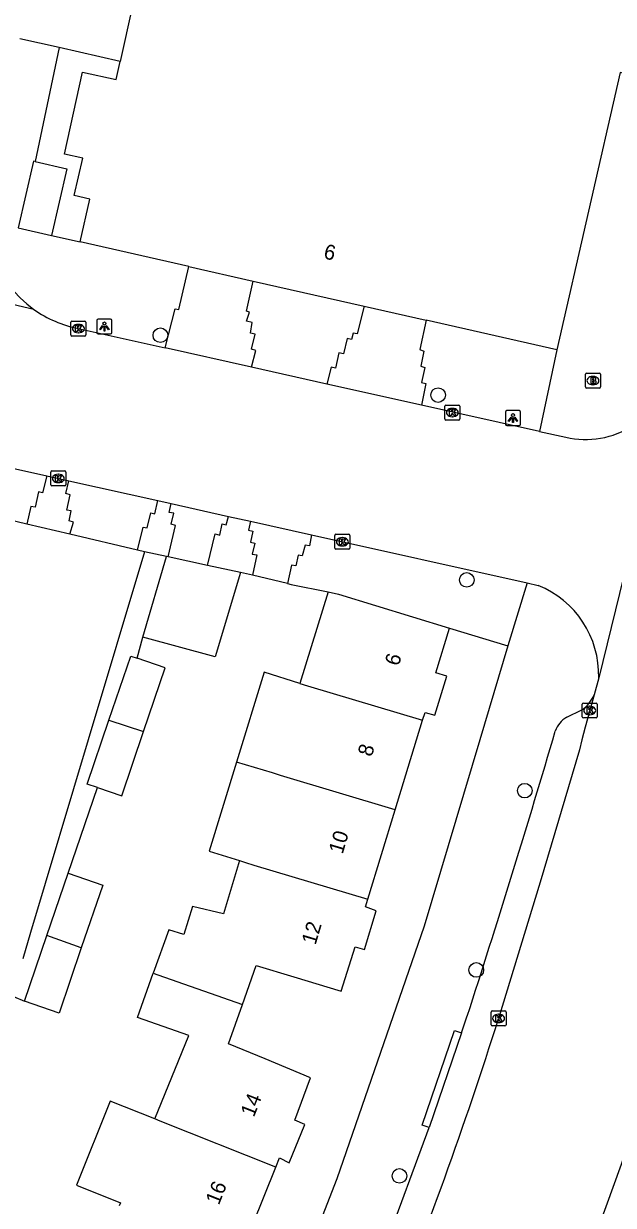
# Model space of a CAD drawing. Extents: x 161771 to 163125, y 382479 to 383177.
# Drawn here: x 162448.8 to 162488.2, y 382718.9 to 382797.9 of the extents above; entities that cross this region are included whole.
import ezdxf

# ---------------------------------------------------------------- set-up
doc = ezdxf.new("R2010")
doc.units = 0
for name, color, linetype in [('IMGEO_Boom', 7, 'Continuous'), ('IMGEO_Brandkraan', 7, 'Continuous'), ('IMGEO_Kolk', 7, 'Continuous'), ('IMGEO_Lichtpunt', 7, 'Continuous'), ('IMGEO_Pand', 7, 'Continuous'), ('IMGEO_Pand_nummerreeks', 7, 'Continuous'), ('IMGEO_Rijbaan_lokaal_open', 7, 'Continuous'), ('IMGEO_Voetpad_open', 7, 'Continuous')]:
    doc.layers.add(name, color=color, linetype=linetype)

msp = doc.modelspace()

# ---------------------------------------------------------------- linework, layer by layer
at = {"layer": 'IMGEO_Boom'}
for centre in [(162457.91, 382777.051), (162476.489, 382773.042), (162478.41, 382760.695), (162482.288, 382746.603), (162479.042, 382734.616), (162473.901, 382720.852)]:
    msp.add_circle(centre, 0.489, dxfattribs=at)
at = {"layer": 'IMGEO_Brandkraan'}
for p, q in [((162486.348, 382773.588), (162486.348, 382774.44)), ((162486.423, 382774.514), (162487.275, 382774.514)), ((162486.859, 382773.734), (162486.834, 382773.734)), ((162486.836, 382774.294), (162486.861, 382774.294)), ((162487.349, 382774.44), (162487.349, 382773.588)), ((162487.275, 382773.514), (162486.423, 382773.514))]:
    msp.add_line(p, q, dxfattribs=at)
for points in [[(162486.348, 382773.588), (162486.348, 382774.44)], [(162486.423, 382774.514), (162487.275, 382774.514)], [(162486.696, 382774.214), (162486.696, 382773.814), (162486.909, 382773.814)], [(162486.927, 382774.214), (162486.696, 382774.214)], [(162486.875, 382774.133), (162486.821, 382774.133), (162486.821, 382774.057)], [(162486.821, 382774.057), (162486.874, 382774.057)], [(162486.883, 382773.981), (162486.821, 382773.981), (162486.821, 382773.9)], [(162486.821, 382773.9), (162486.883, 382773.9)], [(162487.349, 382774.44), (162487.349, 382773.588)], [(162487.275, 382773.514), (162486.423, 382773.514)]]:
    msp.add_lwpolyline(points, dxfattribs=at)
for centre, radius, start, end in [((162486.425, 382774.438), 0.0765, 91.55205, 178.44795), ((162486.425, 382774.438), 0.0765, 91.55205, 178.44795), ((162486.876, 382774.095), 0.0379, 267.82845, 90.93552), ((162486.884, 382773.94), 0.0404, 269.87594, 90.50774), ((162486.915, 382774.065), 0.251, 268.66757, 293.53466), ((162486.931, 382774.069), 0.145, 59.4692, 91.53667), ((162486.956, 382774.116), 0.0922, 285.51372, 58.15012), ((162486.961, 382773.924), 0.105, 301.31148, 78.98903), ((162487.273, 382774.438), 0.0765, 1.55205, 88.44795), ((162487.273, 382774.438), 0.0765, 1.55205, 88.44795), ((162486.425, 382773.59), 0.0765, 181.55205, 268.44795), ((162486.425, 382773.59), 0.0765, 181.55205, 268.44795), ((162487.273, 382773.59), 0.0765, 271.55205, 358.44795), ((162487.273, 382773.59), 0.0765, 271.55205, 358.44795)]:
    msp.add_arc(centre, radius, start, end, dxfattribs=at)
for centre, major_axis, ratio, start_param, end_param in [((162486.835, 382774.014), (-0.387, 0.002), 0.722429, 4.712389, 7.853982), ((162486.86, 382774.014), (-0.39, 0.002), 0.717154, 1.570796, 4.712389)]:
    msp.add_ellipse(centre, major_axis=major_axis, ratio=ratio, start_param=start_param, end_param=end_param, dxfattribs=at)
at = {"layer": 'IMGEO_Kolk'}
for p, q in [((162451.922, 382777.067), (162451.922, 382777.919)), ((162451.997, 382777.993), (162452.849, 382777.993)), ((162452.41, 382777.773), (162452.435, 382777.773)), ((162452.923, 382777.919), (162452.923, 382777.067)), ((162452.849, 382776.993), (162451.997, 382776.993)), ((162452.433, 382777.213), (162452.408, 382777.213)), ((162476.94, 382771.452), (162476.94, 382772.304)), ((162477.015, 382772.378), (162477.867, 382772.378)), ((162477.428, 382772.158), (162477.453, 382772.158)), ((162477.941, 382772.304), (162477.941, 382771.452)), ((162477.867, 382771.378), (162477.015, 382771.378)), ((162477.451, 382771.598), (162477.426, 382771.598)), ((162450.583, 382767.048), (162450.583, 382767.9)), ((162450.658, 382767.974), (162451.51, 382767.974)), ((162451.071, 382767.754), (162451.096, 382767.754)), ((162451.584, 382767.9), (162451.584, 382767.048)), ((162451.51, 382766.974), (162450.658, 382766.974)), ((162451.094, 382767.194), (162451.069, 382767.194)), ((162469.583, 382762.815), (162469.583, 382763.667)), ((162469.658, 382763.741), (162470.51, 382763.741)), ((162470.071, 382763.521), (162470.096, 382763.521)), ((162470.584, 382763.667), (162470.584, 382762.815)), ((162470.51, 382762.741), (162469.658, 382762.741)), ((162470.094, 382762.961), (162470.069, 382762.961)), ((162486.207, 382752.461), (162487.059, 382752.461)), ((162486.132, 382751.535), (162486.132, 382752.387)), ((162486.643, 382751.681), (162486.618, 382751.681)), ((162486.62, 382752.241), (162486.645, 382752.241)), ((162487.133, 382752.387), (162487.133, 382751.535)), ((162487.059, 382751.461), (162486.207, 382751.461)), ((162480.109, 382731.877), (162480.961, 382731.877)), ((162480.034, 382730.951), (162480.034, 382731.803)), ((162480.545, 382731.097), (162480.52, 382731.097)), ((162480.522, 382731.657), (162480.547, 382731.657)), ((162481.035, 382731.803), (162481.035, 382730.951)), ((162480.961, 382730.877), (162480.109, 382730.877))]:
    msp.add_line(p, q, dxfattribs=at)
for points in [[(162451.922, 382777.067), (162451.922, 382777.919)], [(162451.997, 382777.993), (162452.849, 382777.993)], [(162452.243, 382777.693), (162452.366, 382777.693), (162452.366, 382777.542), (162452.496, 382777.693), (162452.66, 382777.693), (162452.514, 382777.542), (162452.667, 382777.293), (162452.515, 382777.293), (162452.43, 382777.457), (162452.366, 382777.39), (162452.366, 382777.293), (162452.243, 382777.293), (162452.243, 382777.693)], [(162452.923, 382777.919), (162452.923, 382777.067)], [(162452.849, 382776.993), (162451.997, 382776.993)], [(162476.94, 382771.452), (162476.94, 382772.304)], [(162477.015, 382772.378), (162477.867, 382772.378)], [(162477.941, 382772.304), (162477.941, 382771.452)], [(162477.867, 382771.378), (162477.015, 382771.378)], [(162477.261, 382772.078), (162477.384, 382772.078), (162477.384, 382771.927), (162477.514, 382772.078), (162477.678, 382772.078), (162477.532, 382771.927), (162477.685, 382771.678), (162477.533, 382771.678), (162477.448, 382771.842), (162477.384, 382771.775), (162477.384, 382771.678), (162477.261, 382771.678), (162477.261, 382772.078)], [(162450.583, 382767.048), (162450.583, 382767.9)], [(162450.658, 382767.974), (162451.51, 382767.974)], [(162450.904, 382767.674), (162451.027, 382767.674), (162451.027, 382767.523), (162451.157, 382767.674), (162451.321, 382767.674), (162451.175, 382767.523), (162451.328, 382767.274), (162451.176, 382767.274), (162451.091, 382767.438), (162451.027, 382767.371), (162451.027, 382767.274), (162450.904, 382767.274), (162450.904, 382767.674)], [(162451.584, 382767.9), (162451.584, 382767.048)], [(162451.51, 382766.974), (162450.658, 382766.974)], [(162469.583, 382762.815), (162469.583, 382763.667)], [(162469.658, 382763.741), (162470.51, 382763.741)], [(162470.584, 382763.667), (162470.584, 382762.815)], [(162470.51, 382762.741), (162469.658, 382762.741)], [(162469.904, 382763.441), (162470.027, 382763.441), (162470.027, 382763.29), (162470.157, 382763.441), (162470.321, 382763.441), (162470.175, 382763.29), (162470.328, 382763.041), (162470.176, 382763.041), (162470.091, 382763.205), (162470.027, 382763.138), (162470.027, 382763.041), (162469.904, 382763.041), (162469.904, 382763.441)], [(162486.207, 382752.461), (162487.059, 382752.461)], [(162486.132, 382751.535), (162486.132, 382752.387)], [(162486.453, 382752.161), (162486.576, 382752.161), (162486.576, 382752.01), (162486.706, 382752.161), (162486.87, 382752.161), (162486.724, 382752.01), (162486.877, 382751.761), (162486.725, 382751.761), (162486.64, 382751.925), (162486.576, 382751.858), (162486.576, 382751.761), (162486.453, 382751.761), (162486.453, 382752.161)], [(162487.133, 382752.387), (162487.133, 382751.535)], [(162487.059, 382751.461), (162486.207, 382751.461)], [(162480.109, 382731.877), (162480.961, 382731.877)], [(162480.034, 382730.951), (162480.034, 382731.803)], [(162480.355, 382731.577), (162480.478, 382731.577), (162480.478, 382731.426), (162480.608, 382731.577), (162480.772, 382731.577), (162480.626, 382731.426), (162480.779, 382731.177), (162480.627, 382731.177), (162480.542, 382731.341), (162480.478, 382731.274), (162480.478, 382731.177), (162480.355, 382731.177), (162480.355, 382731.577)], [(162481.035, 382731.803), (162481.035, 382730.951)], [(162480.961, 382730.877), (162480.109, 382730.877)]]:
    msp.add_lwpolyline(points, dxfattribs=at)
for centre, start, end in [((162451.999, 382777.917), 91.55205, 178.44795), ((162451.999, 382777.917), 91.55205, 178.44795), ((162452.847, 382777.917), 1.55205, 88.44795), ((162452.847, 382777.917), 1.55205, 88.44795), ((162451.999, 382777.069), 181.55205, 268.44795), ((162451.999, 382777.069), 181.55205, 268.44795), ((162452.847, 382777.069), 271.55205, 358.44795), ((162452.847, 382777.069), 271.55205, 358.44795), ((162477.017, 382772.302), 91.55205, 178.44795), ((162477.017, 382772.302), 91.55205, 178.44795), ((162477.865, 382772.302), 1.55205, 88.44795), ((162477.865, 382772.302), 1.55205, 88.44795), ((162477.017, 382771.454), 181.55205, 268.44795), ((162477.017, 382771.454), 181.55205, 268.44795), ((162477.865, 382771.454), 271.55205, 358.44795), ((162477.865, 382771.454), 271.55205, 358.44795), ((162450.66, 382767.898), 91.55205, 178.44795), ((162450.66, 382767.898), 91.55205, 178.44795), ((162451.508, 382767.898), 1.55205, 88.44795), ((162451.508, 382767.898), 1.55205, 88.44795), ((162450.66, 382767.05), 181.55205, 268.44795), ((162450.66, 382767.05), 181.55205, 268.44795), ((162451.508, 382767.05), 271.55205, 358.44795), ((162451.508, 382767.05), 271.55205, 358.44795), ((162469.66, 382763.665), 91.55205, 178.44795), ((162469.66, 382763.665), 91.55205, 178.44795), ((162470.508, 382763.665), 1.55205, 88.44795), ((162470.508, 382763.665), 1.55205, 88.44795), ((162469.66, 382762.817), 181.55205, 268.44795), ((162469.66, 382762.817), 181.55205, 268.44795), ((162470.508, 382762.817), 271.55205, 358.44795), ((162470.508, 382762.817), 271.55205, 358.44795), ((162486.209, 382752.385), 91.55205, 178.44795), ((162486.209, 382752.385), 91.55205, 178.44795), ((162487.057, 382752.385), 1.55205, 88.44795), ((162487.057, 382752.385), 1.55205, 88.44795), ((162486.209, 382751.537), 181.55205, 268.44795), ((162486.209, 382751.537), 181.55205, 268.44795), ((162487.057, 382751.537), 271.55205, 358.44795), ((162487.057, 382751.537), 271.55205, 358.44795), ((162480.111, 382731.801), 91.55205, 178.44795), ((162480.111, 382731.801), 91.55205, 178.44795), ((162480.959, 382731.801), 1.55205, 88.44795), ((162480.959, 382731.801), 1.55205, 88.44795), ((162480.111, 382730.953), 181.55205, 268.44795), ((162480.111, 382730.953), 181.55205, 268.44795), ((162480.959, 382730.953), 271.55205, 358.44795), ((162480.959, 382730.953), 271.55205, 358.44795)]:
    msp.add_arc(centre, 0.0765, start, end, dxfattribs=at)
for centre, major_axis, ratio, start_param, end_param in [((162452.409, 382777.493), (-0.387, 0.002), 0.722429, 4.712389, 7.853982), ((162452.434, 382777.493), (-0.39, 0.002), 0.717154, 1.570796, 4.712389), ((162477.427, 382771.878), (-0.387, 0.002), 0.722429, 4.712389, 7.853982), ((162477.452, 382771.878), (-0.39, 0.002), 0.717154, 1.570796, 4.712389), ((162451.07, 382767.474), (-0.387, 0.002), 0.722429, 4.712389, 7.853982), ((162451.095, 382767.474), (-0.39, 0.002), 0.717154, 1.570796, 4.712389), ((162470.07, 382763.241), (-0.387, 0.002), 0.722429, 4.712389, 7.853982), ((162470.095, 382763.241), (-0.39, 0.002), 0.717154, 1.570796, 4.712389), ((162486.619, 382751.961), (-0.387, 0.002), 0.722429, 4.712389, 7.853982), ((162486.644, 382751.961), (-0.39, 0.002), 0.717154, 1.570796, 4.712389), ((162480.521, 382731.377), (-0.387, 0.002), 0.722429, 4.712389, 7.853982), ((162480.546, 382731.377), (-0.39, 0.002), 0.717154, 1.570796, 4.712389)]:
    msp.add_ellipse(centre, major_axis=major_axis, ratio=ratio, start_param=start_param, end_param=end_param, dxfattribs=at)
at = {"layer": 'IMGEO_Lichtpunt'}
for p, q in [((162453.666, 382778.036), (162453.666, 382777.229)), ((162453.666, 382778.036), (162453.666, 382777.229)), ((162454.568, 382778.131), (162453.76, 382778.131)), ((162454.568, 382778.131), (162453.76, 382778.131)), ((162454.662, 382777.229), (162454.662, 382778.036)), ((162454.662, 382777.229), (162454.662, 382778.036)), ((162453.76, 382777.135), (162454.568, 382777.135)), ((162453.76, 382777.135), (162454.568, 382777.135)), ((162480.999, 382771.912), (162480.999, 382771.105)), ((162480.999, 382771.912), (162480.999, 382771.105)), ((162481.901, 382772.007), (162481.093, 382772.007)), ((162481.901, 382772.007), (162481.093, 382772.007)), ((162481.995, 382771.105), (162481.995, 382771.912)), ((162481.995, 382771.105), (162481.995, 382771.912)), ((162481.093, 382771.011), (162481.901, 382771.011)), ((162481.093, 382771.011), (162481.901, 382771.011))]:
    msp.add_line(p, q, dxfattribs=at)
for points in [[(162454.04, 382777.7), (162454.079, 382777.672), (162453.891, 382777.41), (162453.853, 382777.437), (162454.04, 382777.7)], [(162454.252, 382777.672), (162454.29, 382777.699), (162454.477, 382777.437), (162454.438, 382777.409), (162454.252, 382777.672)], [(162454.142, 382777.652), (162454.189, 382777.652), (162454.189, 382777.33), (162454.142, 382777.33), (162454.142, 382777.652)], [(162481.373, 382771.576), (162481.412, 382771.548), (162481.224, 382771.286), (162481.186, 382771.313), (162481.373, 382771.576)], [(162481.475, 382771.528), (162481.522, 382771.528), (162481.522, 382771.206), (162481.475, 382771.206), (162481.475, 382771.528)], [(162481.585, 382771.548), (162481.623, 382771.575), (162481.81, 382771.313), (162481.771, 382771.285), (162481.585, 382771.548)]]:
    msp.add_lwpolyline(points, dxfattribs=at)
for centre in [(162454.165, 382777.834), (162481.498, 382771.71)]:
    msp.add_circle(centre, 0.0994, dxfattribs=at)
for centre, start, end in [((162453.76, 382778.036), 90, 180), ((162453.76, 382778.036), 90, 180), ((162454.568, 382778.036), 0, 90), ((162454.568, 382778.036), 0, 90), ((162453.76, 382777.229), 180, 270), ((162453.76, 382777.229), 180, 270), ((162454.568, 382777.229), 270, 0), ((162454.568, 382777.229), 270, 360), ((162481.093, 382771.912), 90, 180), ((162481.093, 382771.912), 90, 180), ((162481.901, 382771.912), 0, 90), ((162481.901, 382771.912), 0, 90), ((162481.093, 382771.105), 180, 270), ((162481.093, 382771.105), 180, 270), ((162481.901, 382771.105), 270, 0), ((162481.901, 382771.105), 270, 360)]:
    msp.add_arc(centre, 0.0946, start, end, dxfattribs=at)
at = {"layer": 'IMGEO_Pand'}
for points in [[(162461.08, 382821.814), (162455.231, 382795.352)], [(162451.134, 382796.279), (162448.511, 382796.872)], [(162489.299, 382797.38), (162490.06, 382797.207), (162489.427, 382794.428), (162488.665, 382794.601), (162484.441, 382776.066)], [(162455.231, 382795.352), (162451.134, 382796.279)], [(162452.546, 382783.282), (162453.192, 382786.141), (162452.148, 382786.378), (162452.718, 382788.893), (162451.506, 382789.16), (162452.711, 382794.629), (162454.955, 382794.134), (162455.231, 382795.352)], [(162449.535, 382788.653), (162449.416, 382788.68), (162448.407, 382784.218), (162450.637, 382783.714)], [(162449.535, 382788.653), (162451.646, 382788.176), (162450.637, 382783.714)], [(162459.808, 382781.639), (162452.546, 382783.282)], [(162459.808, 382781.639), (162464.109, 382780.666)], [(162464.109, 382780.666), (162471.546, 382778.983)], [(162471.546, 382778.983), (162475.689, 382778.046)], [(162484.441, 382776.066), (162475.689, 382778.046)], [(162448.975, 382764.422), (162444.87, 382765.387)], [(162451.848, 382763.747), (162448.975, 382764.422)], [(162456.386, 382762.681), (162451.848, 382763.747)], [(162456.838, 382762.564), (162456.386, 382762.681)], [(162456.838, 382762.564), (162453.079, 382750), (162449.225, 382737.119), (162448.701, 382735.368)], [(162456.729, 382756.869), (162458.311, 382762.257)], [(162458.428, 382762.232), (162458.311, 382762.257)], [(162461.066, 382761.663), (162458.428, 382762.232)], [(162463.261, 382761.189), (162461.585, 382755.552), (162456.729, 382756.869)], [(162463.261, 382761.189), (162461.066, 382761.663)], [(162469.137, 382759.883), (162467.235, 382753.772)], [(162469.137, 382759.883), (162469.837, 382759.738), (162477.252, 382757.462)], [(162475.456, 382751.311), (162475.618, 382751.838), (162476.261, 382751.641), (162477.065, 382754.262), (162476.339, 382754.485), (162477.252, 382757.462)], [(162454.472, 382751.31), (162455.936, 382755.601), (162456.347, 382755.461)], [(162456.792, 382750.565), (162458.242, 382754.815), (162456.347, 382755.461)], [(162467.235, 382753.772), (162464.853, 382754.514), (162463.013, 382748.515)], [(162467.235, 382753.772), (162467.747, 382753.613), (162475.456, 382751.311)], [(162453.696, 382746.807), (162453.015, 382747.039), (162454.472, 382751.31)], [(162454.472, 382751.31), (162456.792, 382750.565)], [(162473.621, 382745.33), (162475.054, 382750), (162475.456, 382751.311)], [(162453.696, 382746.807), (162455.321, 382746.253), (162456.792, 382750.565)], [(162463.013, 382748.515), (162461.183, 382742.549), (162463.196, 382741.932)], [(162473.621, 382745.33), (162465.957, 382747.619), (162465.408, 382747.796), (162463.013, 382748.515)], [(162471.786, 382739.351), (162473.621, 382745.33)], [(162463.196, 382741.932), (162462.124, 382738.371), (162460.053, 382738.865), (162459.476, 382736.985), (162458.468, 382737.308), (162457.435, 382734.411)], [(162463.196, 382741.932), (162463.605, 382741.806), (162464.167, 382741.626), (162471.786, 382739.351)], [(162450.322, 382736.912), (162451.744, 382741.081)], [(162451.744, 382741.081), (162454.05, 382740.295), (162452.619, 382736.101)], [(162463.4, 382732.298), (162464.324, 382734.92), (162466.838, 382734.158), (162470.007, 382733.198), (162470.93, 382736.165), (162471.556, 382735.979), (162472.339, 382738.57), (162471.626, 382738.828), (162471.786, 382739.351)], [(162448.823, 382732.519), (162450.322, 382736.912)], [(162452.619, 382736.101), (162450.322, 382736.912)], [(162452.619, 382736.101), (162451.129, 382731.733), (162448.823, 382732.519)], [(162457.536, 382724.661), (162459.821, 382730.243), (162456.373, 382731.43), (162457.435, 382734.411)], [(162457.435, 382734.411), (162457.731, 382734.298), (162463.4, 382732.298)], [(162465.631, 382721.422), (162465.883, 382722.049), (162466.515, 382721.733), (162467.567, 382724.277), (162466.895, 382724.575), (162467.945, 382727.409), (162464.914, 382728.665), (162462.475, 382729.676), (162463.4, 382732.298)], [(162457.536, 382724.661), (162454.546, 382725.853), (162452.301, 382720.22), (162455.238, 382719.049), (162455.16, 382718.857)], [(162465.631, 382721.422), (162457.901, 382724.503), (162457.536, 382724.661)], [(162463.297, 382715.607), (162465.631, 382721.422)]]:
    msp.add_lwpolyline(points, dxfattribs=at)
at = {"layer": 'IMGEO_Rijbaan_lokaal_open'}
for points in [[(162451.23, 382642.792), (162451.763, 382643.729), (162454.89, 382648.901), (162458.673, 382655.168), (162463.316, 382663.492), (162468.158, 382672.932), (162472.466, 382682.195), (162476.717, 382691.181), (162479.897, 382698.492), (162483.52, 382707.553), (162487.266, 382717.521), (162488.748, 382721.634), (162492.079, 382731.423), (162493.813, 382737.211), (162496.008, 382745.127), (162496.887, 382748.736), (162497.178, 382750), (162498.277, 382754.772), (162500, 382762.664), (162500.442, 382764.689), (162505.086, 382785.036), (162509.154, 382801.926), (162511.28, 382810.646)], [(162449.451, 382778.771), (162439.36, 382781.13)], [(162452.419, 382777.493), (162458.242, 382776.195)], [(162464.007, 382774.911), (162458.242, 382776.195)], [(162469.052, 382773.786), (162464.007, 382774.911)], [(162492.168, 382774.731), (162491.965, 382773.425), (162487.236, 382754.153)], [(162475.373, 382772.378), (162469.052, 382773.786)], [(162483.267, 382770.618), (162475.373, 382772.378)], [(162483.267, 382770.618), (162485.023, 382770.227)], [(162444.998, 382768.824), (162445.302, 382768.763), (162450.304, 382767.649)], [(162450.304, 382767.649), (162451.785, 382767.319)], [(162451.785, 382767.319), (162457.738, 382765.992)], [(162457.738, 382765.992), (162458.638, 382765.792)], [(162458.638, 382765.792), (162462.47, 382764.938)], [(162462.47, 382764.938), (162463.94, 382764.611)], [(162463.94, 382764.611), (162468.025, 382763.698)], [(162468.025, 382763.698), (162482.438, 382760.49)], [(162482.438, 382760.49), (162483.186, 382760.323)], [(162487.236, 382754.153), (162486.921, 382753.008)], [(162486.921, 382753.008), (162486.326, 382750.841), (162486.109, 382750), (162485.939, 382749.34), (162483.311, 382740.485), (162480.535, 382731.373)]]:
    msp.add_lwpolyline(points, dxfattribs=at)
for centre, radius, start, end in [((162454.076, 382785.187), 7.909, 166.30103, 234.21146), ((162454.06, 382785.39), 8.066, 235.14872, 258.25854), ((162486.346, 382776.047), 5.969, 257.19366, 347.25861), ((162480.761, 382754.317), 6.477, 358.54784, 68.0141), ((162201.86, 382819.645), 292.321, 338.01493, 342.42413)]:
    msp.add_arc(centre, radius, start, end, dxfattribs=at)
at = {"layer": 'IMGEO_Voetpad_open'}
for points in [[(162451.134, 382796.279), (162449.535, 382788.653)], [(162450.637, 382783.714), (162452.546, 382783.282)], [(162458.242, 382776.195), (162458.891, 382778.819), (162459.156, 382778.766), (162459.808, 382781.639)], [(162464.007, 382774.911), (162464.295, 382776.036), (162464.001, 382776.116), (162464.243, 382777.125), (162463.942, 382777.195), (162464.058, 382777.888), (162463.67, 382777.981), (162463.862, 382778.6), (162463.668, 382778.649), (162464.109, 382780.666)], [(162471.546, 382778.983), (162471.076, 382777.137), (162470.796, 382777.193), (162470.691, 382776.771), (162470.407, 382776.829), (162470.156, 382775.812), (162469.858, 382775.876), (162469.622, 382774.849), (162469.334, 382774.913), (162469.052, 382773.786)], [(162475.689, 382778.046), (162475.265, 382776.083), (162475.537, 382775.992), (162475.326, 382774.969), (162475.603, 382774.898), (162475.373, 382773.897), (162475.679, 382773.831), (162475.373, 382772.378)], [(162484.441, 382776.066), (162483.267, 382770.618)], [(162450.304, 382767.649), (162450.014, 382766.516), (162449.748, 382766.582), (162449.529, 382765.553), (162449.247, 382765.601), (162448.975, 382764.422)], [(162451.848, 382763.747), (162452.094, 382764.549), (162451.804, 382764.636), (162451.942, 382765.311), (162451.65, 382765.362), (162451.872, 382766.386), (162451.575, 382766.467), (162451.785, 382767.319)], [(162456.386, 382762.681), (162456.754, 382764.224), (162457.033, 382764.165), (162457.263, 382765.183), (162457.549, 382765.109), (162457.738, 382765.992)], [(162458.428, 382762.232), (162458.919, 382764.337), (162458.634, 382764.409), (162458.8, 382765.149), (162458.504, 382765.208), (162458.638, 382765.792)], [(162461.066, 382761.663), (162461.58, 382763.777), (162461.88, 382763.686), (162462.04, 382764.433), (162462.319, 382764.373), (162462.47, 382764.938)], [(162463.94, 382764.611), (162463.805, 382764.011), (162464.103, 382763.956), (162463.942, 382763.222), (162464.221, 382763.151), (162464.053, 382762.423), (162464.364, 382762.37), (162464.065, 382761.001)], [(162468.025, 382763.698), (162467.88, 382762.962), (162467.587, 382763.013), (162467.406, 382762.293), (162467.122, 382762.345), (162466.972, 382761.624), (162466.672, 382761.668), (162466.418, 382760.451)], [(162458.311, 382762.257), (162456.838, 382762.564)], [(162464.065, 382761.001), (162463.261, 382761.189)], [(162466.418, 382760.451), (162464.065, 382761.001)], [(162466.418, 382760.451), (162466.657, 382760.395), (162469.137, 382759.883)], [(162482.438, 382760.49), (162481.155, 382756.282)], [(162477.252, 382757.462), (162481.155, 382756.282)], [(162456.347, 382755.461), (162456.729, 382756.869)], [(162481.155, 382756.282), (162479.277, 382750), (162475.552, 382737.539), (162469.715, 382720.652), (162462.007, 382700.842), (162457.539, 382690.752), (162451.64, 382678.977), (162443.703, 382664.454), (162438.387, 382655.596), (162432.385, 382646.085), (162421.193, 382630.033), (162412.885, 382618.959), (162400.55, 382603.937), (162397.717, 382600.824)], [(162485.1, 382751.506), (162486.109, 382752.002)], [(162484.155, 382749.999), (162484.328, 382750.588)], [(162451.744, 382741.081), (162453.696, 382746.807)], [(162444.131, 382730.611), (162448.076, 382732.842), (162448.823, 382732.519)], [(162478.065, 382730.403), (162478.439, 382731.539)], [(162475.899, 382724.084), (162475.425, 382724.24), (162477.591, 382730.559), (162478.065, 382730.403)], [(162478.065, 382730.403), (162475.899, 382724.084)], [(162472.935, 382716.065), (162475.899, 382724.084)]]:
    msp.add_lwpolyline(points, dxfattribs=at)
for centre, radius, start, end in [((162484.819, 382753.874), 2.273, 304.56729, 337.61475), ((162485.852, 382750.09), 1.603, 117.97228, 161.90282), ((161816.296, 382946.681), 696.218, 342.000058, 343.590451), ((161985.864, 382899.841), 535.536, 337.81725, 341.61717)]:
    msp.add_arc(centre, radius, start, end, dxfattribs=at)

# ---------------------------------------------------------------- texts
at = {"layer": 'IMGEO_Pand_nummerreeks'}
for s, rotation, p in [('6', 347.25169, (162468.781, 382782.193)), ('6', 73.37298, (162473.853, 382754.887)), ('8', 73.37298, (162472.043, 382748.825)), ('10', 73.37298, (162470.1, 382742.316)), ('12', 73.37298, (162468.288, 382736.244)), ('14', 68.27999, (162464.162, 382724.724)), ('16', 68.27938, (162461.824, 382718.855))]:
    msp.add_text(s, height=1, rotation=rotation, dxfattribs=at).set_placement(p)

doc.saveas('drawing.dxf')
